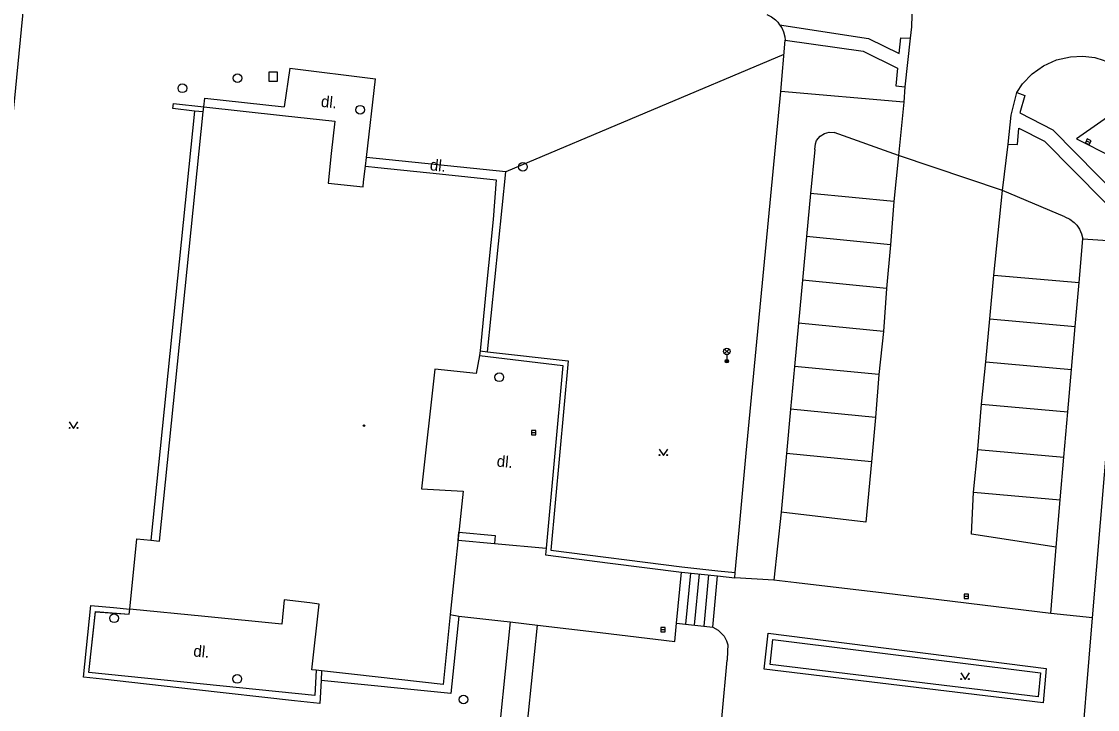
# Model space of a CAD drawing. Extents: x -602419 to -601554, y -1162937 to -1162362.
# Drawn here: x -602170.3 to -602108.3, y -1162637 to -1162597.4 of the extents above; entities that cross this region are included whole.
import ezdxf

# ---------------------------------------------------------------- set-up
doc = ezdxf.new("R2010")
doc.units = 0
doc.layers.add('Podklad', color=7, linetype='Continuous')

msp = doc.modelspace()

# ---------------------------------------------------------------- linework, layer by layer
at = {"layer": 'Podklad'}
for p, q in [((-602108.9923, -1162604.3051), (-602108.7677, -1162604.4149)), ((-602129.8125, -1162616.55), (-602129.5475, -1162616.285)), ((-602129.8125, -1162616.285), (-602129.5475, -1162616.55)), ((-602129.68, -1162616.605), (-602129.68, -1162616.98)), ((-602140.915, -1162621.09), (-602140.665, -1162621.09)), ((-602116.015, -1162630.5), (-602115.765, -1162630.5)), ((-602133.485, -1162632.42), (-602133.235, -1162632.42))]:
    msp.add_line(p, q, dxfattribs=at)
for points in [[(-602173.39, -1162629.19), (-602170.59, -1162601.27), (-602169.53, -1162590.4)], [(-602121.46, -1162592.84), (-602120.74, -1162593.43), (-602120.03, -1162594.24), (-602119.62, -1162594.92), (-602119.4699, -1162595.28), (-602119.1599, -1162596.23), (-602119.03, -1162597.08), (-602119.06, -1162597.75), (-602119.13, -1162598.4)], [(-602127.37, -1162597.04), (-602127.11, -1162597.17), (-602126.88, -1162597.35), (-602126.75, -1162597.49), (-602126.64, -1162597.63)], [(-602126.64, -1162597.63), (-602126.52, -1162597.81), (-602126.42, -1162598.05), (-602126.34, -1162598.33), (-602126.32, -1162598.52)], [(-602126.64, -1162597.63), (-602121.53, -1162598.43), (-602119.76, -1162599.29), (-602119.67, -1162598.39), (-602119.13, -1162598.4)], [(-602126.57, -1162601.48), (-602126.32, -1162598.52)], [(-602126.32, -1162598.52), (-602121.83, -1162599.15), (-602119.85, -1162600.13), (-602119.95, -1162601.15), (-602119.44, -1162601.2)], [(-602119.13, -1162598.4), (-602119.44, -1162601.2)], [(-602126.3903, -1162599.3528), (-602142.39, -1162606.1)], [(-602112.99, -1162601.53), (-602112.67, -1162601.04), (-602112.11, -1162600.45), (-602111.45, -1162599.99), (-602110.7, -1162599.65), (-602109.9, -1162599.4699), (-602109.2, -1162599.44), (-602108.51, -1162599.52), (-602108.02, -1162599.67), (-602107.73, -1162599.79)], [(-602107.73, -1162599.79), (-602105.17, -1162601.12), (-602109.56, -1162604.2), (-602097.25, -1162610.4), (-602080.87, -1162618.73), (-602065.2199, -1162626.65), (-602060.59, -1162623.63), (-602057.9, -1162625)], [(-602154.82, -1162600.13), (-602155.1599, -1162602.35)], [(-602154.82, -1162600.13), (-602149.9, -1162600.75)], [(-602150.42, -1162605.26), (-602149.9, -1162600.75)], [(-602128.57, -1162622.27), (-602126.57, -1162601.48)], [(-602119.49, -1162602.08), (-602126.57, -1162601.48)], [(-602119.44, -1162601.2), (-602119.49, -1162602.08)], [(-602113.48, -1162604.51), (-602113.31, -1162602.84), (-602112.99, -1162601.53)], [(-602112.99, -1162601.53), (-602112.52, -1162601.71), (-602112.81, -1162602.7), (-602110.92, -1162603.68), (-602105.76, -1162608.92)], [(-602161.55, -1162602.46), (-602161.52, -1162602.1599)], [(-602161.52, -1162602.1599), (-602159.78, -1162602.36)], [(-602159.81, -1162602.65), (-602159.78, -1162602.36)], [(-602159.78, -1162602.36), (-602159.7199, -1162601.86)], [(-602159.78, -1162602.36), (-602155.24, -1162602.85)], [(-602159.7199, -1162601.86), (-602155.1599, -1162602.35)], [(-602119.49, -1162602.08), (-602119.79, -1162605.1599)], [(-602160.31, -1162602.6), (-602162.83, -1162627.28)], [(-602162.33, -1162627.33), (-602159.81, -1162602.65)], [(-602160.31, -1162602.6), (-602161.55, -1162602.46)], [(-602159.81, -1162602.65), (-602160.31, -1162602.6)], [(-602155.24, -1162602.85), (-602152.24, -1162603.17)], [(-602152.24, -1162603.17), (-602152.44, -1162605.03)], [(-602113.48, -1162604.51), (-602112.95, -1162604.52), (-602112.88, -1162603.58), (-602111.39, -1162604.32), (-602106.3, -1162609.49)], [(-602124.62, -1162604.81), (-602124.58, -1162604.49), (-602124.51, -1162604.3), (-602124.3, -1162604.04), (-602124.06, -1162603.89), (-602123.78, -1162603.82), (-602123.5, -1162603.83)], [(-602119.79, -1162605.1599), (-602123.5, -1162603.83)], [(-602124.62, -1162604.81), (-602124.86, -1162607.34)], [(-602113.81, -1162607.17), (-602113.48, -1162604.51)], [(-602152.44, -1162605.03), (-602152.62, -1162606.75)], [(-602150.48, -1162605.76), (-602150.42, -1162605.26)], [(-602143.45, -1162616.44), (-602142.39, -1162606.1), (-602150.42, -1162605.26)], [(-602119.79, -1162605.1599), (-602120.07, -1162607.8)], [(-602113.81, -1162607.17), (-602119.79, -1162605.1599)], [(-602150.58, -1162606.6599), (-602150.48, -1162605.76)], [(-602150.48, -1162605.76), (-602149.76, -1162605.84)], [(-602149.76, -1162605.84), (-602146.21, -1162606.21)], [(-602152.62, -1162606.75), (-602150.61, -1162606.95)], [(-602150.61, -1162606.95), (-602150.58, -1162606.6599)], [(-602146.21, -1162606.21), (-602142.95, -1162606.56)], [(-602142.95, -1162606.56), (-602143.13, -1162608.83)], [(-602124.86, -1162607.34), (-602125.09, -1162609.82)], [(-602120.07, -1162607.8), (-602124.86, -1162607.34)], [(-602114.31, -1162612.04), (-602113.81, -1162607.17)], [(-602110.23, -1162608.68), (-602113.81, -1162607.17)], [(-602120.07, -1162607.8), (-602120.26, -1162610.29)], [(-602143.13, -1162608.83), (-602143.52, -1162612.8)], [(-602110.23, -1162608.68), (-602109.94, -1162608.81), (-602109.69, -1162609.01), (-602109.54, -1162609.17), (-602109.38, -1162609.4), (-602109.26, -1162609.6599), (-602109.19, -1162609.95)], [(-602125.09, -1162609.82), (-602125.32, -1162612.33)], [(-602120.26, -1162610.29), (-602125.09, -1162609.82)], [(-602120.26, -1162610.29), (-602120.48, -1162612.8)], [(-602109.4099, -1162612.46), (-602109.19, -1162609.95)], [(-602109.19, -1162609.95), (-602106.62, -1162610.11)], [(-602125.32, -1162612.33), (-602125.55, -1162614.8)], [(-602120.48, -1162612.8), (-602125.32, -1162612.33)], [(-602114.55, -1162614.55), (-602114.31, -1162612.04)], [(-602114.31, -1162612.04), (-602109.4099, -1162612.46)], [(-602143.52, -1162612.8), (-602143.88, -1162616.39)], [(-602120.48, -1162612.8), (-602120.67, -1162615.28)], [(-602109.63, -1162614.98), (-602109.4099, -1162612.46)], [(-602125.55, -1162614.8), (-602125.78, -1162617.28)], [(-602120.67, -1162615.28), (-602125.55, -1162614.8)], [(-602114.77, -1162617.03), (-602114.55, -1162614.55)], [(-602114.55, -1162614.55), (-602109.63, -1162614.98)], [(-602120.67, -1162615.28), (-602120.93, -1162617.75)], [(-602109.84, -1162617.46), (-602109.63, -1162614.98)], [(-602143.9099, -1162616.6599), (-602144.1, -1162617.7)], [(-602143.88, -1162616.39), (-602143.9099, -1162616.6599)], [(-602143.9099, -1162616.6599), (-602139.12, -1162617.23), (-602140.07, -1162627.74)], [(-602143.88, -1162616.39), (-602143.45, -1162616.44)], [(-602143.45, -1162616.44), (-602138.8, -1162616.96)], [(-602138.8, -1162616.96), (-602139.81, -1162627.85)], [(-602125.78, -1162617.28), (-602126.01, -1162619.75)], [(-602120.93, -1162617.75), (-602125.78, -1162617.28)], [(-602115.03, -1162619.46), (-602114.77, -1162617.03)], [(-602114.77, -1162617.03), (-602109.84, -1162617.46)], [(-602146.49, -1162617.45), (-602147.24, -1162624.33)], [(-602144.1, -1162617.7), (-602146.49, -1162617.45)], [(-602120.93, -1162617.75), (-602121.12, -1162620.2199)], [(-602110.05, -1162619.9), (-602109.84, -1162617.46)], [(-602126.01, -1162619.75), (-602126.25, -1162622.29)], [(-602121.12, -1162620.2199), (-602126.01, -1162619.75)], [(-602115.23, -1162622.06), (-602115.03, -1162619.46)], [(-602115.03, -1162619.46), (-602110.05, -1162619.9)], [(-602121.12, -1162620.2199), (-602121.36, -1162622.77)], [(-602110.28, -1162622.5), (-602110.05, -1162619.9)], [(-602167.52, -1162620.475), (-602167.27, -1162620.85), (-602167.02, -1162620.475)], [(-602108.64, -1162631.74), (-602107.7199, -1162620.77)], [(-602133.58, -1162622.0349), (-602133.33, -1162622.4099), (-602133.08, -1162622.0349)], [(-602115.49, -1162624.52), (-602115.23, -1162622.06)], [(-602115.23, -1162622.06), (-602110.28, -1162622.5)], [(-602128.9699, -1162626.7), (-602128.57, -1162622.27)], [(-602126.25, -1162622.29), (-602126.56, -1162625.6599)], [(-602121.36, -1162622.77), (-602121.68, -1162626.24), (-602126.56, -1162625.6599)], [(-602121.36, -1162622.77), (-602126.25, -1162622.29)], [(-602110.49, -1162624.96), (-602110.28, -1162622.5)], [(-602147.24, -1162624.33), (-602144.85, -1162624.46)], [(-602144.85, -1162624.46), (-602145.59, -1162631.56)], [(-602110.73, -1162627.68), (-602115.6, -1162626.93), (-602115.49, -1162624.52)], [(-602115.49, -1162624.52), (-602110.49, -1162624.96)], [(-602110.73, -1162627.68), (-602110.49, -1162624.96)], [(-602126.56, -1162625.6599), (-602126.98, -1162629.57)], [(-602145.14, -1162627.27), (-602145.1, -1162626.82), (-602143.01, -1162627.01)], [(-602143.01, -1162627.01), (-602143.05, -1162627.46)], [(-602129.19, -1162629.14), (-602128.9699, -1162626.7)], [(-602164.03, -1162631.25), (-602163.63, -1162627.2)], [(-602163.63, -1162627.2), (-602162.83, -1162627.28)], [(-602162.83, -1162627.28), (-602162.33, -1162627.33)], [(-602145.14, -1162627.27), (-602143.05, -1162627.46)], [(-602143.05, -1162627.46), (-602140.07, -1162627.74)], [(-602140.07, -1162627.74), (-602140.11, -1162628.13), (-602136.4, -1162628.6), (-602132.29, -1162629.11), (-602132.28, -1162629.11)], [(-602111.04, -1162631.49), (-602110.73, -1162627.68)], [(-602139.81, -1162627.85), (-602132.27, -1162628.81)], [(-602132.27, -1162628.81), (-602130.19, -1162629.04)], [(-602130.19, -1162629.04), (-602129.19, -1162629.14)], [(-602132.58, -1162632.05), (-602132.28, -1162629.11)], [(-602132.28, -1162629.11), (-602130.21, -1162629.32)], [(-602131.77, -1162629.17), (-602132.06, -1162632.11)], [(-602131.54, -1162632.17), (-602131.25, -1162629.2199)], [(-602130.73, -1162629.27), (-602131.01, -1162632.23)], [(-602130.49, -1162632.29), (-602130.21, -1162629.32)], [(-602130.21, -1162629.32), (-602129.2199, -1162629.44)], [(-602129.2199, -1162629.44), (-602129.19, -1162629.14)], [(-602126.98, -1162629.57), (-602129.2199, -1162629.44)], [(-602125.67, -1162629.73), (-602126.98, -1162629.57)], [(-602120.63, -1162630.33), (-602125.67, -1162629.73)], [(-602155.15, -1162630.71), (-602155.28, -1162632.1)], [(-602153.68, -1162630.89), (-602155.15, -1162630.71)], [(-602153.13, -1162630.96), (-602153.68, -1162630.89)], [(-602111.04, -1162631.49), (-602120.63, -1162630.33)], [(-602165.61, -1162635.27), (-602166.69, -1162635.15), (-602166.28, -1162631.04), (-602164.9699, -1162631.1599)], [(-602153.3, -1162634.76), (-602153.38, -1162636.2099), (-602166.4, -1162634.8899), (-602166.01, -1162631.3899), (-602164.07, -1162631.5399), (-602164.03, -1162631.25)], [(-602153.3, -1162634.76), (-602153.38, -1162636.21), (-602166.4, -1162634.89), (-602166.01, -1162631.39), (-602164.07, -1162631.54)], [(-602164.9699, -1162631.1599), (-602164.03, -1162631.25)], [(-602164.07, -1162631.54), (-602164.03, -1162631.25)], [(-602159.71, -1162631.67), (-602164.03, -1162631.25)], [(-602153.55, -1162634.73), (-602153.13, -1162630.96)], [(-602108.64, -1162631.74), (-602111.04, -1162631.49)], [(-602155.28, -1162632.1), (-602159.71, -1162631.67)], [(-602145.1, -1162631.64), (-602145.56, -1162636.09), (-602153.03, -1162635.35)], [(-602145.59, -1162631.56), (-602146.01, -1162635.57)], [(-602145.59, -1162631.56), (-602145.1, -1162631.64)], [(-602145.1, -1162631.64), (-602142.68, -1162631.9099)], [(-602142.15, -1162631.98), (-602143.01, -1162640.49)], [(-602142.68, -1162631.9099), (-602142.15, -1162631.98)], [(-602142.15, -1162631.98), (-602140.57, -1162632.17)], [(-602136.9699, -1162632.59), (-602132.67, -1162633.1), (-602132.58, -1162632.05)], [(-602132.58, -1162632.05), (-602130.49, -1162632.29)], [(-602109.42, -1162641.25), (-602108.64, -1162631.74)], [(-602141.44, -1162640.61), (-602140.57, -1162632.17)], [(-602140.57, -1162632.17), (-602136.9699, -1162632.59)], [(-602130.49, -1162632.29), (-602130.17, -1162632.46), (-602129.84, -1162632.8), (-602129.69, -1162633.06), (-602129.62, -1162633.3), (-602129.63, -1162633.6599), (-602129.6599, -1162634.17)], [(-602127.29, -1162632.62), (-602111.3, -1162634.65), (-602111.4699, -1162636.64), (-602127.52, -1162634.69), (-602127.29, -1162632.62)], [(-602127.04, -1162633), (-602111.62, -1162634.9099), (-602111.76, -1162636.28), (-602127.19, -1162634.42), (-602127.04, -1162633)], [(-602130.23, -1162640.46), (-602129.6599, -1162634.17)], [(-602153.3, -1162634.76), (-602153.55, -1162634.73)], [(-602153, -1162634.8), (-602153.3, -1162634.76)], [(-602153, -1162634.8), (-602153.03, -1162635.35)], [(-602151.11, -1162635), (-602153, -1162634.8)], [(-602146.01, -1162635.57), (-602151.11, -1162635)], [(-602116.2199, -1162634.915), (-602115.9699, -1162635.29), (-602115.7199, -1162634.915)], [(-602160.37, -1162635.86), (-602165.61, -1162635.27)], [(-602153.03, -1162635.35), (-602153.1, -1162636.67), (-602154.55, -1162636.51)], [(-602154.55, -1162636.51), (-602160.37, -1162635.86)]]:
    msp.add_lwpolyline(points, dxfattribs=at)
for points in [[(-602156.03, -1162600.87), (-602155.53, -1162600.87), (-602155.53, -1162600.37), (-602156.03, -1162600.37)], [(-602109.0472, -1162604.4174), (-602108.8226, -1162604.5272), (-602108.7128, -1162604.3026), (-602108.9374, -1162604.1928)], [(-602140.915, -1162621.215), (-602140.665, -1162621.215), (-602140.665, -1162620.965), (-602140.915, -1162620.965)], [(-602116.015, -1162630.625), (-602115.765, -1162630.625), (-602115.765, -1162630.375), (-602116.015, -1162630.375)], [(-602133.485, -1162632.545), (-602133.235, -1162632.545), (-602133.235, -1162632.295), (-602133.485, -1162632.295)]]:
    msp.add_lwpolyline(points, close=True, dxfattribs=at)
for centre, radius in [((-602157.84, -1162600.71), 0.25), ((-602161.01, -1162601.29), 0.25), ((-602150.78, -1162602.52), 0.25), ((-602141.4099, -1162605.81), 0.25), ((-602129.68, -1162616.4175), 0.1875), ((-602129.68, -1162616.98), 0.1), ((-602129.68, -1162616.98), 0.0723), ((-602129.68, -1162616.98), 0.0438), ((-602142.77, -1162617.9099), 0.25), ((-602167.4951, -1162620.8249), 0.025), ((-602167.0454, -1162620.8249), 0.025), ((-602150.56, -1162620.69), 0.045), ((-602150.56, -1162620.69), 0.0199), ((-602133.5551, -1162622.3848), 0.025), ((-602133.1054, -1162622.3848), 0.025), ((-602164.94, -1162631.77), 0.25), ((-602157.85, -1162635.26), 0.25), ((-602116.195, -1162635.2649), 0.025), ((-602115.7453, -1162635.2649), 0.025), ((-602144.83, -1162636.44), 0.25)]:
    msp.add_circle(centre, radius, dxfattribs=at)

# ---------------------------------------------------------------- texts
for rotation, p in [(353.87, (-602153.06, -1162602.35)), (353.96, (-602146.79, -1162606)), (354.45, (-602142.94, -1162623.04)), (354.45, (-602160.4, -1162633.96))]:
    msp.add_text('dl.', height=0.65, rotation=rotation, dxfattribs=at).set_placement(p)

doc.saveas('drawing.dxf')
